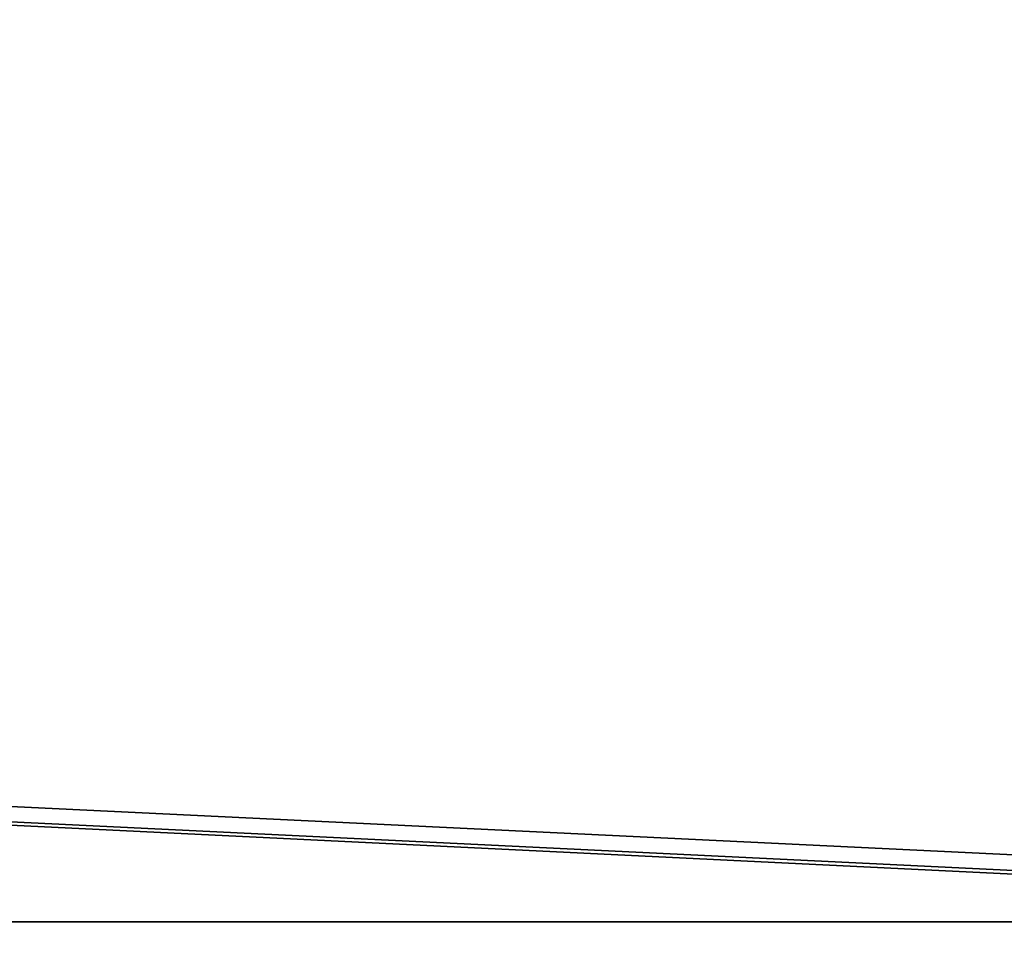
# Model space of a CAD drawing. Header units: millimetres. Extents: x -603 to 3703, y -115 to 249.
# Tile 981 of 1056: x 3379 to 3412, y 22 to 53. Entities that reach past the tile are written whole.
import ezdxf

# ---------------------------------------------------------------- set-up
doc = ezdxf.new("R2010")
doc.units = ezdxf.units.MM
doc.layers.add('151', color=7, linetype='Continuous', true_color=0xffffff)

# ---------------------------------------------------------------- blocks, each defined once
blk = doc.blocks.new('UG_SURFACE_003')
at = {"layer": '151', "color": 252, "linetype": 'Continuous', "lineweight": 35}
for points in [[(3703, -13.3, 2212.25), (3703, 230.4, 2212.25), (2297, 230.4, 2212.25), (2297, -13.3, 2212.25)], [(2447, -13.3, 2062.25), (2447, 230.4, 2062.25), (3553, 230.4, 2062.25), (3553, -13.3, 2062.25)]]:
    blk.add_3dface(points, dxfattribs=at)
blk = doc.blocks.new('UG_SURFACE_189')
at = {"layer": '151', "color": 7, "linetype": 'Continuous', "lineweight": 35}
for points in [[(3496.65, 11.15, 2003.9), (3496.65, 229.15, 2003.9), (2503.35, 229.15, 2003.9), (2503.35, 11.15, 2003.9)], [(2503.5, 11.15, 2003.75), (2503.5, 229.15, 2003.75), (3496.5, 229.15, 2003.75), (3496.5, 11.15, 2003.75)]]:
    blk.add_3dface(points, dxfattribs=at)
blk = doc.blocks.new('UG_SURFACE_190')
at = {"layer": '151', "color": 41, "linetype": 'Continuous', "lineweight": 35}
for points in [[(3496.65, 229.15, 2003.9), (3496.65, 11.15, 2003.9), (2503.35, 11.15, 2003.9), (2503.35, 229.15, 2003.9)], [(3510.5, 19, 2017.75), (3510.5, 71, 2017.75), (2489.5, 71, 2017.75), (2489.5, 19, 2017.75)]]:
    blk.add_3dface(points, dxfattribs=at)
blk = doc.blocks.new('UG_SURFACE_206')
at = {"layer": '151', "color": 252, "linetype": 'Continuous', "lineweight": 35}
for points in [[(3512, 69.5, 2020.25), (2488, 69.5, 2020.25), (2539.3, 22.801, 2020.25), (2541.8, 22.801, 2020.25)], [(2488, 69.5, 2018.75), (3446.8, 22.801, 2018.75), (3444.3, 22.801, 2018.75)], [(2488, 69.5, 2018.75), (3458.2, 22.801, 2018.75), (3446.8, 22.801, 2018.75)], [(3444.3, 22.801, 2018.75), (3125.7, 22.801, 2018.75), (2488, 69.5, 2018.75)], [(2488, 69.5, 2018.75), (3512, 69.5, 2018.75), (3460.7, 22.801, 2018.75), (3458.2, 22.801, 2018.75)], [(3512, 69.5, 2020.25), (2541.8, 22.801, 2020.25), (2553.2, 22.801, 2020.25)], [(3512, 69.5, 2020.25), (2553.2, 22.801, 2020.25), (2555.7, 22.801, 2020.25)], [(2555.7, 22.801, 2020.25), (2774.3, 22.801, 2020.25), (3512, 69.5, 2020.25)], [(2774.3, 22.801, 2020.25), (2776.8, 22.801, 2020.25), (3512, 69.5, 2020.25)], [(3512, 69.5, 2020.25), (2776.8, 22.801, 2020.25), (2788.2, 22.801, 2020.25)], [(3512, 69.5, 2020.25), (2788.2, 22.801, 2020.25), (2790.7, 22.801, 2020.25)], [(2790.7, 22.801, 2020.25), (3109.3, 22.801, 2020.25), (3512, 69.5, 2020.25)], [(3109.3, 22.801, 2020.25), (3111.8, 22.801, 2020.25), (3512, 69.5, 2020.25)], [(3512, 69.5, 2020.25), (3111.8, 22.801, 2020.25), (3123.2, 22.801, 2020.25)], [(3512, 69.5, 2020.25), (3123.2, 22.801, 2020.25), (3125.7, 22.801, 2020.25)], [(3125.7, 22.801, 2020.25), (3444.3, 22.801, 2020.25), (3512, 69.5, 2020.25)], [(3125.7, 22.801, 2020.25), (3444.3, 18.08, 2020.25), (3444.3, 22.801, 2020.25)], [(3125.7, 22.801, 2020.25), (3125.7, 18.08, 2020.25), (3444.3, 18.08, 2020.25)], [(3125.7, 22.801, 2018.75), (3444.3, 22.801, 2018.75), (3317.36, 18.08, 2018.75), (3252.64, 18.08, 2018.75)], [(3444.3, 22.801, 2018.75), (3382.08, 18.08, 2018.75), (3317.36, 18.08, 2018.75)], [(3444.3, 22.801, 2018.75), (3444.3, 18.08, 2018.75), (3382.08, 18.08, 2018.75)]]:
    blk.add_3dface(points, dxfattribs=at)
blk = doc.blocks.new('UG_SURFACE_230')
at = {"layer": '151', "color": 252, "linetype": 'Continuous', "lineweight": 35}
for points in [[(2485.5, -30.22, 2021.75), (3514.5, -30.22, 2021.75), (3514.5, 62.62, 2021.75), (2485.5, 62.62, 2021.75)], [(2487, -30.22, 2020.25), (2487, 62.62, 2020.25), (3513, 62.62, 2020.25), (3513, -30.22, 2020.25)]]:
    blk.add_3dface(points, dxfattribs=at)

msp = doc.modelspace()

# ---------------------------------------------------------------- block references
at = {"layer": '151', "color": 252, "linetype": 'Continuous', "lineweight": -3, "true_color": 0x939598}
for name in ['UG_SURFACE_189', 'UG_SURFACE_003', 'UG_SURFACE_190', 'UG_SURFACE_230', 'UG_SURFACE_206']:
    msp.add_blockref(name, (0, 0), dxfattribs=at)

doc.saveas('drawing.dxf')
